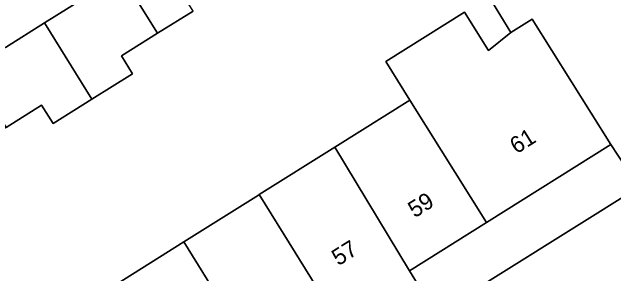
# Model space of a CAD drawing. Extents: x 157767 to 159172, y 387839 to 389425.
# Drawn here: x 158414.66 to 158451.13, y 388254.89 to 388270.73 of the extents above; entities that cross this region are included whole.
import ezdxf

# ---------------------------------------------------------------- set-up
doc = ezdxf.new("R2010")
doc.units = 0
for name, color, linetype in [('IMGEO_Erf', 7, 'Continuous'), ('IMGEO_Muur', 7, 'Continuous'), ('IMGEO_Pand', 7, 'Continuous'), ('IMGEO_Pand_nummerreeks', 7, 'Continuous'), ('IMGEO_Rijbaan_lokaal_open', 7, 'Continuous'), ('IMGEO_Voetpad_open', 7, 'Continuous')]:
    doc.layers.add(name, color=color, linetype=linetype)

msp = doc.modelspace()

# ---------------------------------------------------------------- linework, layer by layer
at = {"layer": 'IMGEO_Erf'}
msp.add_lwpolyline([(158425.639, 388270.795), (158423.485, 388269.45), (158421.288, 388268.078), (158421.967, 388266.99), (158419.507, 388265.454), (158417.148, 388263.981), (158416.455, 388265.091), (158414.302, 388263.747), (158412.032, 388262.33), (158412.728, 388261.216), (158410.246, 388259.665), (158415.649, 388250.918), (158420.487, 388253.952), (158425.074, 388256.828), (158429.589, 388259.659), (158429.634, 388259.687), (158434.214, 388262.558), (158438.762, 388265.41), (158437.301, 388267.74), (158442.071, 388270.731), (158443.532, 388268.401), (158444.877, 388269.488), (158441.097, 388275.687)], dxfattribs=at)
msp.add_lwpolyline([(158434.257, 388252.266), (158430.642, 388250), (158429.683, 388249.398), (158425.084, 388246.515), (158420.293, 388243.511), (158421.862, 388240.906), (158436.41, 388250), (158452.643, 388260.147), (158450.936, 388262.724), (158443.408, 388258.004), (158438.736, 388255.075), (158439.554, 388253.77), (158436.25, 388251.698), (158435.432, 388253.003)], close=True, dxfattribs=at)
at = {"layer": 'IMGEO_Muur'}
msp.add_lwpolyline([(158438.457, 388279.934), (158441.097, 388275.687), (158444.877, 388269.488)], dxfattribs=at)
at = {"layer": 'IMGEO_Pand'}
for points in [[(158423.485, 388269.45), (158425.639, 388270.795), (158423.434, 388274.327), (158421.275, 388272.979)], [(158423.485, 388269.45), (158421.275, 388272.979), (158416.622, 388270.074), (158419.507, 388265.454), (158421.967, 388266.99), (158421.288, 388268.078)], [(158446.182, 388270.307), (158444.877, 388269.488), (158443.532, 388268.401), (158442.071, 388270.731), (158437.301, 388267.74), (158438.762, 388265.41), (158443.408, 388258.004), (158450.936, 388262.724)], [(158416.622, 388270.074), (158414.271, 388268.59), (158412.117, 388267.245), (158414.302, 388263.747), (158416.455, 388265.091), (158417.148, 388263.981), (158419.507, 388265.454)], [(158438.736, 388255.075), (158443.408, 388258.004), (158438.762, 388265.41), (158434.214, 388262.558)], [(158434.214, 388262.558), (158429.634, 388259.687), (158434.257, 388252.266), (158435.432, 388253.003), (158436.25, 388251.698), (158439.554, 388253.77), (158438.736, 388255.075)], [(158429.634, 388259.687), (158429.589, 388259.659), (158425.074, 388256.828), (158429.309, 388250), (158429.683, 388249.398), (158430.642, 388250), (158434.257, 388252.266)], [(158420.487, 388253.952), (158422.93, 388250), (158425.084, 388246.515), (158429.683, 388249.398), (158429.309, 388250), (158425.074, 388256.828)]]:
    msp.add_lwpolyline(points, close=True, dxfattribs=at)
at = {"layer": 'IMGEO_Rijbaan_lokaal_open'}
msp.add_lwpolyline([(158444.347, 388285.448), (158443.544, 388286.73), (158443.345, 388286.606), (158440.211, 388291.465), (158436.622, 388289.276), (158433.516, 388287.38), (158435.711, 388283.784), (158436.531, 388282.504), (158436.768, 388282.652), (158438.457, 388279.934), (158440.162, 388277.191), (158441.097, 388275.687), (158444.877, 388269.488), (158446.182, 388270.307), (158450.936, 388262.724), (158452.643, 388260.147), (158458.066, 388263.537)], close=True, dxfattribs=at)
msp.add_lwpolyline([(158414.271, 388268.59), (158416.622, 388270.074), (158421.275, 388272.979)], dxfattribs=at)
at = {"layer": 'IMGEO_Voetpad_open'}
msp.add_lwpolyline([(158464.398, 388250.301), (158464.092, 388250), (158463.593, 388249.51), (158464.043, 388249.085), (158472.905, 388239.497), (158473.669, 388240.203), (158477.066, 388236.527), (158480.103, 388238.22), (158477.609, 388242.048), (158476.519, 388241.369), (158467.046, 388250), (158465.873, 388251.069), (158458.066, 388263.537), (158452.643, 388260.147), (158436.41, 388250), (158421.862, 388240.906), (158415.402, 388236.809), (158416.422, 388235.255), (158388.292, 388217.678), (158385.137, 388215.657)], dxfattribs=at)

# ---------------------------------------------------------------- texts
at = {"layer": 'IMGEO_Pand_nummerreeks'}
for s, rotation, p in [('61', 32.0856, (158445.23, 388262.121)), ('59', 32.0875, (158439.058, 388258.252)), ('57', 32.0856, (158434.435, 388255.353))]:
    msp.add_text(s, height=1, rotation=rotation, dxfattribs=at).set_placement(p)

doc.saveas('drawing.dxf')
